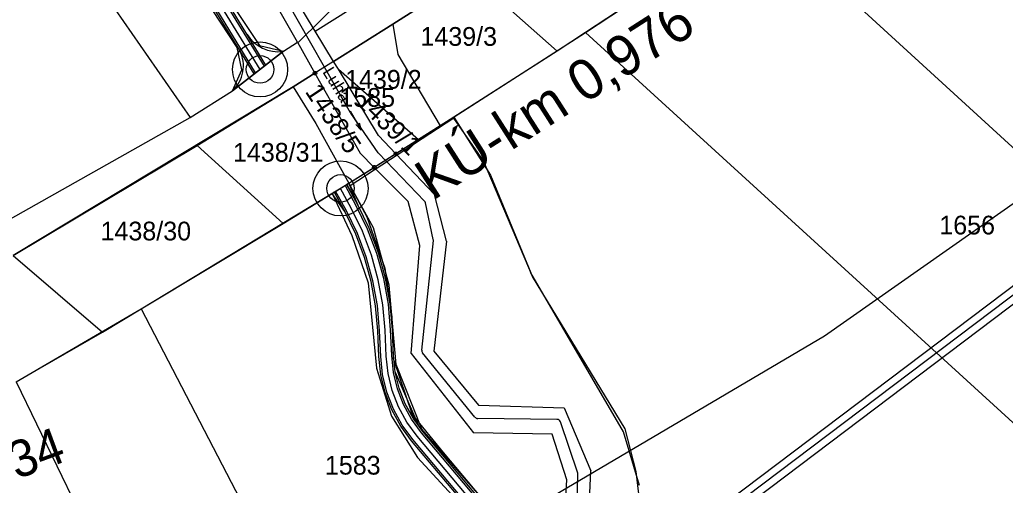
# Model space of a CAD drawing. Extents: x -510185 to -506993, y -1126306 to -1123642.
# Drawn here: x -508882.8 to -508614.4, y -1125355.5 to -1125228.7 of the extents above; entities that cross this region are included whole.
import ezdxf

# ---------------------------------------------------------------- set-up
doc = ezdxf.new("R2010")
doc.units = 0
for name, color, linetype in [('návrh', 7, 'Continuous'), ('parcelni hranice', 7, 'Continuous'), ('popis cesty', 7, 'Continuous'), ('u_cesta45', 7, 'Continuous'), ('u_dalnice', 7, 'Continuous'), ('u_osa45', 7, 'Continuous'), ('u_stávající', 7, 'Continuous'), ('u_tok Luha', 7, 'Continuous'), ('u_VaK', 7, 'Continuous'), ('u_Vak_přivad', 7, 'Continuous'), ('u_vysadba_oseti', 7, 'Continuous'), ('x_rozsireni cesty', 7, 'Continuous'), ('ˇ2', 7, 'Continuous'), ('ˇ3', 7, 'Continuous'), ('ˇ7', 7, 'Continuous'), ('ˇ8', 7, 'Continuous')]:
    doc.layers.add(name, color=color, linetype=linetype)

msp = doc.modelspace()

# ---------------------------------------------------------------- linework, layer by layer
at = {"layer": 'návrh'}
for centre, radius in [((-508817.33, -1125242.24), 7.5), ((-508817.33, -1125242.24), 3.75), ((-508795.41, -1125274.66), 7.5), ((-508795.41, -1125274.66), 3.75)]:
    msp.add_circle(centre, radius, dxfattribs=at)
at = {"layer": 'parcelni hranice'}
for p, q in [((-508924.97, -1125127.57), (-508836.33, -1125255.3)), ((-508556.11, -1125315.05), (-508680.92, -1125200.66)), ((-508687.01, -1125204.78), (-508728.66, -1125232.15)), ((-508807.09, -1125234.86), (-508821.56, -1125209.2)), ((-508802.28, -1125231.83), (-508814.1, -1125212.36)), ((-508802.28, -1125231.83), (-508772.96, -1125213.32)), ((-508831.63, -1125214.38), (-508817.43, -1125235.74)), ((-508781.13, -1125229.9), (-508760.01, -1125216.39)), ((-508760.01, -1125216.39), (-508736.39, -1125237.23)), ((-508823.57, -1125236.31), (-508830.21, -1125226.16)), ((-508797.28, -1125240.07), (-508802.28, -1125231.83)), ((-508797.28, -1125240.07), (-508781.13, -1125229.9)), ((-508781.13, -1125229.9), (-508779.78, -1125238.17)), ((-508728.66, -1125232.15), (-508736.39, -1125237.23)), ((-508639.4, -1125313.68), (-508728.66, -1125232.15)), ((-508810.97, -1125237.31), (-508807.09, -1125234.86)), ((-508807.09, -1125234.86), (-508802.36, -1125243.25)), ((-508810.97, -1125237.31), (-508824.86, -1125248.09)), ((-508822.26, -1125242.35), (-508823.57, -1125236.31)), ((-508817.43, -1125235.74), (-508810.97, -1125237.31)), ((-508736.39, -1125237.23), (-508764.51, -1125255.21)), ((-508797.28, -1125240.07), (-508802.36, -1125243.25)), ((-508795.98, -1125242.21), (-508797.28, -1125240.07)), ((-508779.78, -1125238.17), (-508768.24, -1125257.59)), ((-508824.86, -1125248.09), (-508822.26, -1125242.35)), ((-508795.98, -1125242.21), (-508774.2, -1125261.36)), ((-508785.05, -1125260.22), (-508795.98, -1125242.21)), ((-508808.34, -1125246.99), (-508802.36, -1125243.25)), ((-508802.36, -1125243.25), (-508790.06, -1125265.08)), ((-508836.33, -1125255.3), (-508824.86, -1125248.09)), ((-508834.45, -1125263), (-508808.34, -1125246.99)), ((-508808.34, -1125246.99), (-508802.13, -1125256.93)), ((-508904.59, -1125293.79), (-508836.33, -1125255.3)), ((-508764.51, -1125255.21), (-508768.24, -1125257.59)), ((-508764.51, -1125255.21), (-508754.52, -1125271.04)), ((-508802.13, -1125256.93), (-508793.17, -1125273.22)), ((-508768.24, -1125257.59), (-508774.2, -1125261.36)), ((-508780.32, -1125265.22), (-508785.05, -1125260.22)), ((-508774.2, -1125261.36), (-508780.32, -1125265.22)), ((-508884.57, -1125292.95), (-508834.45, -1125263)), ((-508834.45, -1125263), (-508811, -1125284.17)), ((-508790.06, -1125265.08), (-508786.21, -1125268.94)), ((-508780.32, -1125265.22), (-508786.21, -1125268.94)), ((-508769.8, -1125276.35), (-508780.32, -1125265.22)), ((-508793.17, -1125273.22), (-508786.21, -1125268.94)), ((-508776.94, -1125278.25), (-508786.21, -1125268.94)), ((-508754.52, -1125271.04), (-508743.54, -1125297.66)), ((-508797.69, -1125276), (-508793.17, -1125273.22)), ((-508786.46, -1125285.35), (-508793.17, -1125273.22)), ((-508811, -1125284.17), (-508797.69, -1125276)), ((-508797.69, -1125276), (-508792.33, -1125287.46)), ((-508766.53, -1125289), (-508769.8, -1125276.35)), ((-508773.82, -1125290.2), (-508776.94, -1125278.25)), ((-508849.68, -1125307.43), (-508811, -1125284.17)), ((-508782.16, -1125300.99), (-508786.46, -1125285.35)), ((-508792.33, -1125287.46), (-508787.9, -1125300.33)), ((-508776.21, -1125319.59), (-508773.82, -1125290.2)), ((-508766.53, -1125289), (-508769.95, -1125319.02)), ((-508884.57, -1125292.95), (-508860.24, -1125313.78)), ((-508718.38, -1125340.99), (-508743.54, -1125297.66)), ((-508787.9, -1125300.33), (-508785.65, -1125323.62)), ((-508780.27, -1125322.65), (-508782.16, -1125300.99)), ((-508860.24, -1125313.78), (-508849.68, -1125307.43)), ((-508849.68, -1125307.43), (-508787.42, -1125427.21)), ((-508883.7, -1125327.34), (-508860.24, -1125313.78)), ((-508550.13, -1125395.2), (-508639.4, -1125313.68)), ((-508776.21, -1125319.59), (-508759.21, -1125341.26)), ((-508769.95, -1125319.02), (-508757.81, -1125333.7)), ((-508785.65, -1125323.62), (-508781.5, -1125336.65)), ((-508773.23, -1125340.19), (-508780.27, -1125322.65)), ((-508883.7, -1125327.34), (-508822.5, -1125453.9)), ((-508757.81, -1125333.7), (-508734.54, -1125334.41)), ((-508734.54, -1125334.41), (-508727.21, -1125351.59)), ((-508781.5, -1125336.65), (-508774.41, -1125347.96)), ((-508755.55, -1125360.59), (-508773.23, -1125340.19)), ((-508737.78, -1125341.59), (-508759.21, -1125341.26)), ((-508733.75, -1125354.06), (-508737.78, -1125341.59)), ((-508713.97, -1125355.55), (-508718.38, -1125340.99)), ((-508774.41, -1125347.96), (-508761.32, -1125362.12)), ((-508728.48, -1125379.13), (-508727.21, -1125351.59)), ((-508735.36, -1125379.07), (-508733.75, -1125354.06))]:
    msp.add_line(p, q, dxfattribs=at)
at = {"layer": 'u_cesta45'}
msp.add_line((-508824.86, -1125248.09), (-508810.97, -1125237.31), dxfattribs=at)
for points in [[(-508816.14, -1125241.32), (-508831.51, -1125216.22)], [(-508815.71, -1125241.06), (-508831.08, -1125215.97)], [(-508818.92, -1125243.48), (-508834.56, -1125217.94)], [(-508818.52, -1125243.17), (-508834.13, -1125217.7)], [(-508758.54, -1125363.48), (-508775.68, -1125343.08), (-508778.58, -1125339.12), (-508780.97, -1125334.77), (-508782.76, -1125330.14), (-508783.94, -1125325.32), (-508784.47, -1125320.44), (-508784.76, -1125313.41), (-508785.36, -1125306.58), (-508786.57, -1125299.86), (-508788.39, -1125293.29), (-508790.81, -1125286.91), (-508793.81, -1125280.74), (-508796.73, -1125275.38)], [(-508756.15, -1125361.66), (-508773.32, -1125341.23), (-508776.05, -1125337.51), (-508778.24, -1125333.5), (-508779.9, -1125329.24), (-508780.98, -1125324.8), (-508781.47, -1125320.21), (-508781.76, -1125313.21), (-508782.38, -1125306.18), (-508783.64, -1125299.19), (-508785.54, -1125292.35), (-508788.05, -1125285.72), (-508791.14, -1125279.37), (-508794.09, -1125273.95)], [(-508755.76, -1125361.35), (-508772.92, -1125340.92), (-508775.63, -1125337.24), (-508777.79, -1125333.29), (-508779.42, -1125329.09), (-508780.48, -1125324.72), (-508780.97, -1125320.18), (-508781.26, -1125313.18), (-508781.88, -1125306.11), (-508783.15, -1125299.08), (-508785.06, -1125292.2), (-508787.59, -1125285.52), (-508790.69, -1125279.14), (-508793.65, -1125273.71)], [(-508758.94, -1125363.78), (-508776.07, -1125343.39), (-508779.01, -1125339.39), (-508781.42, -1125334.98), (-508783.24, -1125330.29), (-508784.43, -1125325.41), (-508784.96, -1125320.48), (-508785.26, -1125313.44), (-508785.85, -1125306.64), (-508787.06, -1125299.97), (-508788.87, -1125293.44), (-508791.26, -1125287.1), (-508794.25, -1125280.97), (-508797.17, -1125275.62)]]:
    msp.add_lwpolyline(points, dxfattribs=at)
for points in [[(-508792.17, -1125276.42), (-508790.69, -1125279.14), (-508793.17, -1125273.22), (-508793.71, -1125273.58)], [(-508795.71, -1125278.29), (-508794.25, -1125280.97), (-508797.69, -1125276), (-508797.17, -1125275.62)]]:
    msp.add_lwpolyline(points, close=True, dxfattribs=at)
for centre, radius, start, end in [((-508812.35, -1125227.41), 10, 211.4912, 277.9141), ((-508831.07, -1125241.26), 9.23, 312.265, 27.0411)]:
    msp.add_arc(centre, radius, start, end, dxfattribs=at)
at = {"layer": 'u_dalnice'}
for points in [[(-508307.98, -1124853.09), (-508351.15, -1124903.3), (-508395.31, -1124933.42), (-508430.84, -1124957.09), (-508470.01, -1124969.39), (-508498.1, -1124985.49), (-508504.09, -1124992.25), (-508507.8, -1125000.91), (-508507.87, -1125010.02), (-508504.83, -1125020.2), (-508497.14, -1125029.69), (-508568.56, -1125084.09), (-508640.34, -1125135.94), (-508659.86, -1125149.57), (-508711.6, -1125184.7), (-508760.01, -1125216.39), (-508781.13, -1125229.9), (-508797.28, -1125240.07), (-508802.36, -1125243.25), (-508808.34, -1125246.99), (-508884.57, -1125292.95)], [(-508883.7, -1125327.34), (-508849.68, -1125307.43), (-508793.17, -1125273.22), (-508768.24, -1125257.59), (-508728.66, -1125232.15), (-508680.92, -1125200.66), (-508615.84, -1125155.75), (-508609.53, -1125151.29), (-508577.81, -1125128.66), (-508544.87, -1125104.09), (-508479.09, -1125054.05), (-508464.05, -1125074.51), (-508457.81, -1125079.15), (-508450.36, -1125080.3), (-508443.41, -1125079.08), (-508435.52, -1125073.29), (-508420.42, -1125058.52), (-508416.68, -1125054.97), (-508374.92, -1125015.28), (-508354.65, -1124976.88), (-508350.21, -1124971.95), (-508276.53, -1124888.42)], [(-508412.62, -1125158.24), (-508435.88, -1125155.1), (-508663.58, -1125314.88), (-508982.9, -1125503.23), (-508994.92, -1125524.41)]]:
    msp.add_lwpolyline(points, dxfattribs=at)
at = {"layer": 'u_osa45'}
for points in [[(-508817.33, -1125242.24), (-508832.82, -1125216.96)], [(-508757.35, -1125362.57), (-508774.5, -1125342.15), (-508777.32, -1125338.31), (-508779.61, -1125334.14), (-508781.33, -1125329.69), (-508782.46, -1125325.06), (-508782.97, -1125320.33), (-508783.26, -1125313.31), (-508783.87, -1125306.38), (-508785.11, -1125299.53), (-508786.96, -1125292.82), (-508789.43, -1125286.31), (-508792.47, -1125280.05), (-508795.41, -1125274.66)]]:
    msp.add_lwpolyline(points, dxfattribs=at)
at = {"layer": 'u_stávající'}
for q in [(-508747.83, -1125175.87), (-508806.82, -1125234.86)]:
    msp.add_line((-508806.82, -1125234.86), q, dxfattribs=at)
at = {"layer": 'u_tok Luha'}
for p, q in [((-508792.65, -1125254.11), (-508816.94, -1125211.52)), ((-508785.19, -1125264.94), (-508792.61, -1125254.18)), ((-508772.5, -1125278.09), (-508785.09, -1125265.07)), ((-508770.13, -1125288.56), (-508772.24, -1125278.58)), ((-508773.28, -1125318.69), (-508770.12, -1125288.88)), ((-508758.8, -1125336.95), (-508773.06, -1125319.43)), ((-508736.46, -1125337.59), (-508758.03, -1125337.31)), ((-508730.81, -1125352.26), (-508735.52, -1125338.27)), ((-508731.34, -1125377.87), (-508730.76, -1125352.6))]:
    msp.add_line(p, q, dxfattribs=at)
for centre, start, end in [((-508791.78, -1125253.61), 209.6927, 214.5742), ((-508784.37, -1125264.37), 214.5742, 224.0344), ((-508773.22, -1125278.78), 11.9293, 44.0344), ((-508771.11, -1125288.77), 353.9334, 11.9293), ((-508772.29, -1125318.8), 173.9334, 219.1634), ((-508758.02, -1125336.31), 219.1634, 269.2607), ((-508736.47, -1125338.59), 18.605, 89.2607), ((-508731.76, -1125352.58), 358.6831, 18.605)]:
    msp.add_arc(centre, 1, start, end, dxfattribs=at)
at = {"layer": 'u_VaK'}
for points in [[(-507978.01, -1124617.61), (-508127.84, -1124766.72), (-508433.56, -1125118.56), (-508471.06, -1125179.03), (-508517.15, -1125229.42), (-508712.18, -1125376.76), (-508775.25, -1125375.7), (-508900.26, -1125411.57), (-508965.16, -1125311.22), (-509031.97, -1125364.95), (-509327.71, -1125507.59)], [(-508515.85, -1125233.45), (-508710.86, -1125380.78), (-508774.72, -1125379.71), (-508902.01, -1125416.23), (-508966.11, -1125317.11), (-509029.82, -1125368.36), (-509325.97, -1125511.19)]]:
    msp.add_lwpolyline(points, dxfattribs=at)
at = {"layer": 'u_Vak_přivad'}
msp.add_lwpolyline([(-507976.59, -1124619.03), (-508126.38, -1124768.09), (-508431.95, -1125119.75), (-508469.46, -1125180.24), (-508515.79, -1125230.9), (-508711.52, -1125378.77), (-508774.98, -1125377.71), (-508901.13, -1125413.9), (-508965.64, -1125314.16), (-509030.89, -1125366.66), (-509326.84, -1125509.39)], dxfattribs=at)
at = {"layer": 'u_vysadba_oseti'}
msp.add_lwpolyline([(-508711.69, -1125378.38), (-508714.93, -1125351.8), (-508717.85, -1125340.13), (-508743.14, -1125298.63), (-508756.43, -1125267.18), (-508764.54, -1125255.51), (-508792.74, -1125273.99), (-508788.21, -1125282.42), (-508783.34, -1125296.36), (-508781.4, -1125309.65), (-508781.07, -1125321), (-508775.89, -1125336.24), (-508767.46, -1125346.61), (-508757.41, -1125358.61)], dxfattribs=at)
at = {"layer": 'x_rozsireni cesty'}
msp.add_lwpolyline([(-508780.48, -1125324.72), (-508774.27, -1125339.08), (-508776.71, -1125335.26), (-508777.79, -1125333.29), (-508779.42, -1125329.09)], close=True, dxfattribs=at)
at = {"layer": 'ˇ3'}
for points in [[(-508792.81, -1125253.59), (-508789.75, -1125258.75)], [(-508790.34, -1125256.78), (-508789.75, -1125258.75), (-508791.2, -1125257.28)]]:
    msp.add_lwpolyline(points, dxfattribs=at)
at = {"layer": 'ˇ8'}
for points in [[(-508802.21, -1125242.77), (-508801.96, -1125242.96), (-508801.86, -1125243.25), (-508801.96, -1125243.54), (-508802.21, -1125243.73), (-508802.51, -1125243.73), (-508802.76, -1125243.54), (-508802.86, -1125243.25), (-508802.76, -1125242.96), (-508802.51, -1125242.77)], [(-508780.17, -1125264.74), (-508779.92, -1125264.93), (-508779.82, -1125265.22), (-508779.92, -1125265.51), (-508780.17, -1125265.7), (-508780.47, -1125265.7), (-508780.72, -1125265.51), (-508780.82, -1125265.22), (-508780.72, -1125264.93), (-508780.47, -1125264.74)], [(-508786.06, -1125268.46), (-508785.81, -1125268.65), (-508785.71, -1125268.94), (-508785.81, -1125269.23), (-508786.06, -1125269.42), (-508786.36, -1125269.42), (-508786.61, -1125269.23), (-508786.71, -1125268.94), (-508786.61, -1125268.65), (-508786.36, -1125268.46)]]:
    msp.add_lwpolyline(points, close=True, dxfattribs=at)
for points in [[(-508802.48, -1125243.25), (-508802.24, -1125243.25)], [(-508780.44, -1125265.22), (-508780.2, -1125265.22)], [(-508786.33, -1125268.94), (-508786.09, -1125268.94)]]:
    msp.add_lwpolyline(points, dxfattribs=at)

# ---------------------------------------------------------------- texts
at = {"layer": 'popis cesty'}
for s, height, rotation, p in [('KÚ-km 0,976', 11, 32.5947, (-508770.35, -1125278.13)), ('KÚ-km 0,734', 10, 20.3042, (-508942.89, -1125375.89))]:
    msp.add_text(s, height=height, rotation=rotation, dxfattribs=at).set_placement(p)
at = {"layer": 'ˇ2'}
for s, p in [('1439/3', (-508773.64, -1125235.81)), ('1439/2', (-508794.16, -1125247.49)), ('1585', (-508795.73, -1125252.43)), ('1438/31', (-508824.7, -1125267.37)), ('1438/30', (-508860.76, -1125288.82)), ('1656', (-508632.33, -1125287.19)), ('1583', (-508799.66, -1125352.61))]:
    msp.add_text(s, height=5.1, dxfattribs=at).set_placement(p)
for s, rotation, p in [('1438/5', 303.553, (-508805.2, -1125248.28)), ('1439/1', 315.0122, (-508791.4, -1125251.35))]:
    msp.add_text(s, height=5.1, rotation=rotation, dxfattribs=at).set_placement(p)
at = {"layer": 'ˇ7'}
msp.add_text('Luha', height=3.4, rotation=301.4904, dxfattribs=at).set_placement((-508800.43, -1125242.92))

doc.saveas('drawing.dxf')
